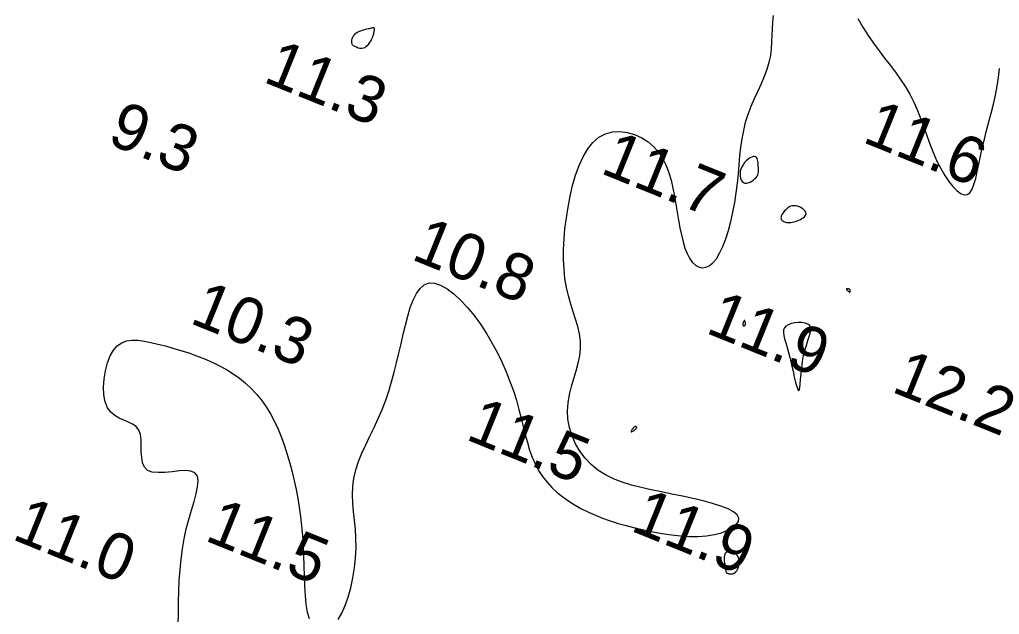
# Model space of a CAD drawing. Extents: x 3040093 to 3056816, y 408076 to 509144.
# Drawn here: x 3044371 to 3044476.3, y 440786.6 to 440850.5 of the extents above; entities that cross this region are included whole.
import ezdxf

# ---------------------------------------------------------------- set-up
doc = ezdxf.new("R2010")
doc.units = 0
doc.layers.add('V-CHAN-CONT-EL12-1112', color=7, linetype='Continuous')
doc.layers.add('V-TOPO-SOUN-0810', color=7, linetype='Continuous')

msp = doc.modelspace()

# ---------------------------------------------------------------- linework, layer by layer
at = {"layer": 'V-CHAN-CONT-EL12-1112'}
for points in [[(3044405.27, 440786.04), (3044405.67, 440786.72), (3044406.03, 440787.53), (3044406.35, 440788.45), (3044406.62, 440789.45), (3044406.85, 440790.5), (3044407.03, 440791.58), (3044407.14, 440792.67), (3044407.19, 440793.74), (3044407.17, 440794.77), (3044407.11, 440795.76), (3044407.02, 440796.71), (3044406.92, 440797.64), (3044406.84, 440798.55), (3044406.81, 440799.45), (3044406.83, 440800.34), (3044406.94, 440801.22), (3044407.15, 440802.11), (3044407.45, 440803.01), (3044407.82, 440803.91), (3044408.23, 440804.82), (3044408.67, 440805.75), (3044409.13, 440806.68), (3044409.57, 440807.64), (3044409.99, 440808.6), (3044410.37, 440809.59), (3044410.7, 440810.58), (3044411, 440811.59), (3044411.28, 440812.6), (3044411.53, 440813.62), (3044411.77, 440814.64), (3044412.01, 440815.66), (3044412.24, 440816.68), (3044412.48, 440817.68), (3044412.73, 440818.64), (3044413.01, 440819.55), (3044413.31, 440820.36), (3044413.66, 440821.07), (3044414.06, 440821.62), (3044414.51, 440822.01), (3044415.03, 440822.21), (3044415.62, 440822.19), (3044416.26, 440821.97), (3044416.96, 440821.58), (3044417.67, 440821.03), (3044418.41, 440820.35), (3044419.14, 440819.56), (3044419.86, 440818.69), (3044420.54, 440817.76), (3044421.19, 440816.78), (3044421.78, 440815.78), (3044422.33, 440814.75), (3044422.84, 440813.71), (3044423.3, 440812.66), (3044423.71, 440811.62), (3044424.08, 440810.6), (3044424.4, 440809.59), (3044424.68, 440808.62), (3044424.92, 440807.67), (3044425.14, 440806.77), (3044425.36, 440805.89), (3044425.58, 440805.05), (3044425.82, 440804.24), (3044426.1, 440803.48), (3044426.41, 440802.75), (3044426.79, 440802.06), (3044427.22, 440801.41), (3044427.7, 440800.8), (3044428.22, 440800.23), (3044428.79, 440799.7), (3044429.4, 440799.2), (3044430.04, 440798.74), (3044430.71, 440798.31), (3044431.4, 440797.92), (3044432.13, 440797.56), (3044432.88, 440797.23), (3044433.66, 440796.92), (3044434.48, 440796.64), (3044435.32, 440796.37), (3044436.2, 440796.12), (3044437.12, 440795.89), (3044438.08, 440795.66), (3044439.06, 440795.45), (3044440.05, 440795.27), (3044441.05, 440795.12), (3044442.04, 440795.01), (3044443, 440794.95), (3044443.94, 440794.95), (3044444.83, 440795.02), (3044445.67, 440795.16), (3044446.43, 440795.36), (3044447.09, 440795.62), (3044447.62, 440795.91), (3044448.02, 440796.24), (3044448.25, 440796.58), (3044448.29, 440796.93), (3044448.12, 440797.28), (3044447.73, 440797.61), (3044447.13, 440797.92), (3044446.37, 440798.23), (3044445.47, 440798.51), (3044444.46, 440798.78), (3044443.37, 440799.04), (3044442.24, 440799.29), (3044441.1, 440799.52), (3044439.97, 440799.74), (3044438.87, 440799.97), (3044437.79, 440800.21), (3044436.76, 440800.47), (3044435.77, 440800.78), (3044434.84, 440801.14), (3044433.97, 440801.57), (3044433.16, 440802.08), (3044432.43, 440802.68), (3044431.78, 440803.37), (3044431.22, 440804.12), (3044430.75, 440804.93), (3044430.38, 440805.78), (3044430.11, 440806.66), (3044429.94, 440807.55), (3044429.89, 440808.45), (3044429.96, 440809.33), (3044430.11, 440810.21), (3044430.33, 440811.07), (3044430.58, 440811.92), (3044430.83, 440812.75), (3044431.05, 440813.57), (3044431.22, 440814.38), (3044431.3, 440815.17), (3044431.29, 440815.96), (3044431.17, 440816.73), (3044430.99, 440817.51), (3044430.76, 440818.3), (3044430.5, 440819.1), (3044430.24, 440819.93), (3044429.99, 440820.8), (3044429.78, 440821.71), (3044429.62, 440822.67), (3044429.52, 440823.67), (3044429.47, 440824.72), (3044429.47, 440825.8), (3044429.52, 440826.91), (3044429.62, 440828.04), (3044429.77, 440829.19), (3044429.95, 440830.35), (3044430.18, 440831.51), (3044430.44, 440832.66), (3044430.76, 440833.77), (3044431.14, 440834.81), (3044431.57, 440835.76), (3044432.06, 440836.6), (3044432.62, 440837.31), (3044433.25, 440837.86), (3044433.96, 440838.23), (3044434.72, 440838.43), (3044435.51, 440838.47), (3044436.31, 440838.38), (3044437.1, 440838.15), (3044437.86, 440837.81), (3044438.56, 440837.37), (3044439.17, 440836.83), (3044439.7, 440836.23), (3044440.13, 440835.55), (3044440.49, 440834.82), (3044440.78, 440834.05), (3044441.01, 440833.23), (3044441.21, 440832.39), (3044441.38, 440831.54), (3044441.52, 440830.67), (3044441.67, 440829.81), (3044441.81, 440828.96), (3044441.96, 440828.14), (3044442.12, 440827.36), (3044442.3, 440826.62), (3044442.5, 440825.95), (3044442.73, 440825.36), (3044442.99, 440824.85), (3044443.29, 440824.43), (3044443.62, 440824.12), (3044443.97, 440823.92), (3044444.35, 440823.84), (3044444.73, 440823.88), (3044445.12, 440824.05), (3044445.5, 440824.35), (3044445.88, 440824.8), (3044446.23, 440825.39), (3044446.57, 440826.11), (3044446.88, 440826.93), (3044447.17, 440827.84), (3044447.43, 440828.81), (3044447.66, 440829.82), (3044447.85, 440830.86), (3044448.02, 440831.89), (3044448.14, 440832.91), (3044448.24, 440833.91), (3044448.32, 440834.89), (3044448.41, 440835.85), (3044448.51, 440836.78), (3044448.64, 440837.7), (3044448.81, 440838.6), (3044449.02, 440839.49), (3044449.31, 440840.35), (3044449.63, 440841.2), (3044449.99, 440842.02), (3044450.36, 440842.83), (3044450.72, 440843.63), (3044451.05, 440844.41), (3044451.34, 440845.17), (3044451.56, 440845.91), (3044451.71, 440846.65), (3044451.79, 440847.37), (3044451.84, 440848.08), (3044451.86, 440848.79), (3044451.89, 440849.5), (3044451.94, 440850.22), (3044452.03, 440850.94)], [(3044461.07, 440850.61), (3044461.61, 440849.67), (3044462.17, 440848.79), (3044462.75, 440847.95), (3044463.35, 440847.14), (3044463.94, 440846.37), (3044464.54, 440845.61), (3044465.11, 440844.85), (3044465.67, 440844.08), (3044466.19, 440843.29), (3044466.66, 440842.48), (3044467.1, 440841.61), (3044467.48, 440840.72), (3044467.85, 440839.8), (3044468.19, 440838.88), (3044468.52, 440837.95), (3044468.85, 440837.04), (3044469.2, 440836.15), (3044469.57, 440835.3), (3044469.97, 440834.5), (3044470.4, 440833.76), (3044470.83, 440833.11), (3044471.27, 440832.56), (3044471.7, 440832.12), (3044472.11, 440831.82), (3044472.48, 440831.67), (3044472.82, 440831.69), (3044473.1, 440831.9), (3044473.34, 440832.27), (3044473.54, 440832.78), (3044473.73, 440833.42), (3044473.9, 440834.16), (3044474.07, 440834.97), (3044474.24, 440835.84), (3044474.44, 440836.74), (3044474.66, 440837.66), (3044474.9, 440838.58), (3044475.15, 440839.52), (3044475.39, 440840.46), (3044475.63, 440841.41), (3044475.85, 440842.37), (3044476.03, 440843.33), (3044476.18, 440844.29), (3044476.28, 440845.26)], [(3044388.09, 440785.52), (3044388.1, 440786.71), (3044388.11, 440787.9), (3044388.15, 440789.07), (3044388.2, 440790.24), (3044388.28, 440791.38), (3044388.39, 440792.51), (3044388.54, 440793.62), (3044388.72, 440794.71), (3044388.95, 440795.77), (3044389.22, 440796.8), (3044389.51, 440797.79), (3044389.79, 440798.72), (3044390.02, 440799.57), (3044390.17, 440800.31), (3044390.22, 440800.94), (3044390.14, 440801.44), (3044389.88, 440801.79), (3044389.45, 440801.97), (3044388.86, 440802.03), (3044388.17, 440802), (3044387.42, 440801.92), (3044386.66, 440801.85), (3044385.94, 440801.82), (3044385.3, 440801.88), (3044384.79, 440802.06), (3044384.45, 440802.4), (3044384.25, 440802.87), (3044384.16, 440803.43), (3044384.12, 440804.06), (3044384.11, 440804.7), (3044384.09, 440805.33), (3044384.02, 440805.91), (3044383.85, 440806.39), (3044383.57, 440806.76), (3044383.19, 440807.03), (3044382.74, 440807.25), (3044382.25, 440807.45), (3044381.75, 440807.67), (3044381.27, 440807.94), (3044380.84, 440808.3), (3044380.5, 440808.79), (3044380.25, 440809.42), (3044380.11, 440810.18), (3044380.07, 440811.02), (3044380.12, 440811.9), (3044380.26, 440812.77), (3044380.48, 440813.61), (3044380.76, 440814.36), (3044381.12, 440814.98), (3044381.54, 440815.45), (3044382.01, 440815.78), (3044382.54, 440815.97), (3044383.12, 440816.05), (3044383.75, 440816.04), (3044384.42, 440815.96), (3044385.14, 440815.81), (3044385.9, 440815.63), (3044386.7, 440815.43), (3044387.52, 440815.2), (3044388.36, 440814.95), (3044389.21, 440814.68), (3044390.06, 440814.38), (3044390.9, 440814.05), (3044391.72, 440813.69), (3044392.52, 440813.31), (3044393.28, 440812.9), (3044394, 440812.45), (3044394.68, 440811.96), (3044395.32, 440811.44), (3044395.93, 440810.87), (3044396.5, 440810.26), (3044397.04, 440809.6), (3044397.53, 440808.89), (3044397.99, 440808.13), (3044398.41, 440807.32), (3044398.8, 440806.48), (3044399.16, 440805.6), (3044399.49, 440804.69), (3044399.79, 440803.77), (3044400.06, 440802.83), (3044400.32, 440801.89), (3044400.54, 440800.95), (3044400.75, 440800.01), (3044400.93, 440799.05), (3044401.09, 440798.09), (3044401.23, 440797.11), (3044401.34, 440796.1), (3044401.43, 440795.07), (3044401.5, 440794), (3044401.54, 440792.9), (3044401.57, 440791.79), (3044401.6, 440790.68), (3044401.64, 440789.61), (3044401.7, 440788.6), (3044401.8, 440787.67), (3044401.94, 440786.84), (3044402.15, 440786.14)]]:
    msp.add_lwpolyline(points, dxfattribs=at)
for points in [[(3044406.82, 440848.62), (3044406.87, 440848.71), (3044406.93, 440848.79), (3044407, 440848.88), (3044407.08, 440848.96), (3044407.17, 440849.04), (3044407.28, 440849.11), (3044407.41, 440849.18), (3044407.55, 440849.24), (3044407.7, 440849.3), (3044407.87, 440849.36), (3044408.03, 440849.41), (3044408.19, 440849.46), (3044408.35, 440849.5), (3044408.49, 440849.53), (3044408.62, 440849.56), (3044408.73, 440849.59), (3044408.83, 440849.61), (3044408.9, 440849.62), (3044408.97, 440849.64), (3044409.02, 440849.64), (3044409.05, 440849.64), (3044409.08, 440849.63), (3044409.1, 440849.62), (3044409.12, 440849.6), (3044409.12, 440849.57), (3044409.13, 440849.54), (3044409.13, 440849.51), (3044409.12, 440849.47), (3044409.12, 440849.42), (3044409.11, 440849.37), (3044409.11, 440849.32), (3044409.1, 440849.27), (3044409.1, 440849.21), (3044409.09, 440849.14), (3044409.07, 440849.07), (3044409.05, 440848.98), (3044409.02, 440848.88), (3044408.98, 440848.77), (3044408.93, 440848.63), (3044408.87, 440848.48), (3044408.79, 440848.32), (3044408.7, 440848.16), (3044408.6, 440847.99), (3044408.48, 440847.84), (3044408.37, 440847.69), (3044408.24, 440847.57), (3044408.11, 440847.48), (3044407.98, 440847.42), (3044407.84, 440847.39), (3044407.7, 440847.39), (3044407.57, 440847.41), (3044407.44, 440847.44), (3044407.33, 440847.48), (3044407.22, 440847.52), (3044407.12, 440847.57), (3044407.04, 440847.61), (3044406.97, 440847.65), (3044406.91, 440847.68), (3044406.86, 440847.72), (3044406.83, 440847.76), (3044406.8, 440847.8), (3044406.77, 440847.85), (3044406.75, 440847.9), (3044406.74, 440847.96), (3044406.73, 440848.03), (3044406.72, 440848.1), (3044406.72, 440848.18), (3044406.73, 440848.27), (3044406.74, 440848.35), (3044406.76, 440848.44), (3044406.79, 440848.53)], [(3044450.25, 440833.69), (3044450.32, 440833.83), (3044450.37, 440833.97), (3044450.39, 440834.12), (3044450.4, 440834.27), (3044450.4, 440834.42), (3044450.39, 440834.58), (3044450.38, 440834.75), (3044450.37, 440834.92), (3044450.35, 440835.1), (3044450.34, 440835.27), (3044450.31, 440835.43), (3044450.26, 440835.57), (3044450.2, 440835.68), (3044450.11, 440835.76), (3044449.99, 440835.8), (3044449.84, 440835.78), (3044449.67, 440835.73), (3044449.48, 440835.63), (3044449.28, 440835.49), (3044449.09, 440835.33), (3044448.91, 440835.13), (3044448.74, 440834.91), (3044448.61, 440834.67), (3044448.51, 440834.42), (3044448.45, 440834.16), (3044448.42, 440833.9), (3044448.43, 440833.66), (3044448.47, 440833.43), (3044448.54, 440833.24), (3044448.65, 440833.09), (3044448.78, 440832.98), (3044448.93, 440832.93), (3044449.11, 440832.93), (3044449.3, 440832.97), (3044449.49, 440833.04), (3044449.68, 440833.15), (3044449.86, 440833.27), (3044450.02, 440833.41), (3044450.15, 440833.55)], [(3044453.55, 440828.68), (3044453.7, 440828.68), (3044453.86, 440828.7), (3044454.03, 440828.72), (3044454.2, 440828.76), (3044454.38, 440828.81), (3044454.55, 440828.87), (3044454.73, 440828.94), (3044454.9, 440829.02), (3044455.06, 440829.11), (3044455.21, 440829.21), (3044455.34, 440829.31), (3044455.43, 440829.42), (3044455.5, 440829.54), (3044455.52, 440829.66), (3044455.5, 440829.79), (3044455.43, 440829.92), (3044455.32, 440830.04), (3044455.17, 440830.17), (3044455, 440830.27), (3044454.8, 440830.37), (3044454.6, 440830.44), (3044454.4, 440830.49), (3044454.2, 440830.5), (3044454.02, 440830.49), (3044453.85, 440830.44), (3044453.7, 440830.37), (3044453.56, 440830.28), (3044453.43, 440830.18), (3044453.32, 440830.07), (3044453.21, 440829.96), (3044453.12, 440829.85), (3044453.04, 440829.74), (3044452.97, 440829.64), (3044452.92, 440829.55), (3044452.87, 440829.46), (3044452.84, 440829.37), (3044452.82, 440829.29), (3044452.81, 440829.21), (3044452.82, 440829.14), (3044452.84, 440829.06), (3044452.88, 440828.99), (3044452.94, 440828.92), (3044453, 440828.86), (3044453.08, 440828.8), (3044453.18, 440828.76), (3044453.29, 440828.72), (3044453.42, 440828.69)], [(3044459.95, 440821.4), (3044459.98, 440821.37), (3044460, 440821.35), (3044460.03, 440821.33), (3044460.06, 440821.32), (3044460.09, 440821.3), (3044460.11, 440821.28), (3044460.13, 440821.26), (3044460.14, 440821.24), (3044460.16, 440821.22), (3044460.17, 440821.21), (3044460.17, 440821.19), (3044460.18, 440821.18), (3044460.18, 440821.17), (3044460.19, 440821.17), (3044460.19, 440821.17), (3044460.2, 440821.17), (3044460.21, 440821.18), (3044460.21, 440821.2), (3044460.22, 440821.22), (3044460.23, 440821.23), (3044460.24, 440821.25), (3044460.24, 440821.27), (3044460.25, 440821.29), (3044460.25, 440821.31), (3044460.25, 440821.33), (3044460.26, 440821.34), (3044460.26, 440821.36), (3044460.26, 440821.37), (3044460.25, 440821.39), (3044460.25, 440821.41), (3044460.25, 440821.42), (3044460.24, 440821.44), (3044460.23, 440821.46), (3044460.22, 440821.48), (3044460.21, 440821.49), (3044460.2, 440821.51), (3044460.18, 440821.53), (3044460.15, 440821.54), (3044460.13, 440821.55), (3044460.09, 440821.57), (3044460.06, 440821.57), (3044460.02, 440821.58), (3044459.98, 440821.58), (3044459.94, 440821.58), (3044459.91, 440821.58), (3044459.88, 440821.58), (3044459.86, 440821.57), (3044459.85, 440821.55), (3044459.84, 440821.54), (3044459.84, 440821.52), (3044459.85, 440821.5), (3044459.86, 440821.48), (3044459.88, 440821.46), (3044459.9, 440821.44), (3044459.92, 440821.42)], [(3044448.88, 440818.16), (3044448.85, 440818.12), (3044448.82, 440818.08), (3044448.79, 440818.02), (3044448.77, 440817.96), (3044448.75, 440817.89), (3044448.73, 440817.83), (3044448.72, 440817.77), (3044448.71, 440817.72), (3044448.71, 440817.69), (3044448.72, 440817.66), (3044448.73, 440817.64), (3044448.74, 440817.62), (3044448.76, 440817.61), (3044448.78, 440817.6), (3044448.81, 440817.6), (3044448.83, 440817.6), (3044448.86, 440817.6), (3044448.89, 440817.6), (3044448.92, 440817.61), (3044448.94, 440817.63), (3044448.96, 440817.65), (3044448.98, 440817.69), (3044448.99, 440817.74), (3044449, 440817.79), (3044449, 440817.86), (3044449, 440817.93), (3044448.98, 440818), (3044448.97, 440818.06), (3044448.95, 440818.11), (3044448.93, 440818.15), (3044448.9, 440818.16)], [(3044454.77, 440810.67), (3044454.83, 440810.92), (3044454.87, 440811.32), (3044454.92, 440811.84), (3044454.97, 440812.44), (3044455.04, 440813.09), (3044455.12, 440813.75), (3044455.24, 440814.4), (3044455.39, 440814.99), (3044455.55, 440815.53), (3044455.71, 440816.02), (3044455.86, 440816.45), (3044455.96, 440816.82), (3044456.02, 440817.14), (3044456, 440817.41), (3044455.9, 440817.62), (3044455.69, 440817.78), (3044455.4, 440817.88), (3044455.06, 440817.94), (3044454.68, 440817.94), (3044454.29, 440817.91), (3044453.93, 440817.83), (3044453.6, 440817.71), (3044453.35, 440817.56), (3044453.18, 440817.38), (3044453.09, 440817.16), (3044453.08, 440816.89), (3044453.12, 440816.57), (3044453.2, 440816.21), (3044453.33, 440815.78), (3044453.48, 440815.28), (3044453.63, 440814.72), (3044453.8, 440814.08), (3044453.96, 440813.41), (3044454.11, 440812.73), (3044454.25, 440812.09), (3044454.39, 440811.52), (3044454.51, 440811.06), (3044454.62, 440810.74), (3044454.71, 440810.6)], [(3044437.2, 440806.48), (3044437.24, 440806.52), (3044437.27, 440806.55), (3044437.29, 440806.57), (3044437.31, 440806.6), (3044437.31, 440806.62), (3044437.32, 440806.64), (3044437.32, 440806.66), (3044437.32, 440806.67), (3044437.32, 440806.68), (3044437.31, 440806.7), (3044437.31, 440806.71), (3044437.3, 440806.72), (3044437.29, 440806.73), (3044437.28, 440806.73), (3044437.28, 440806.74), (3044437.27, 440806.75), (3044437.27, 440806.75), (3044437.26, 440806.75), (3044437.26, 440806.76), (3044437.25, 440806.76), (3044437.24, 440806.76), (3044437.23, 440806.76), (3044437.22, 440806.77), (3044437.21, 440806.77), (3044437.19, 440806.77), (3044437.16, 440806.77), (3044437.14, 440806.76), (3044437.1, 440806.75), (3044437.07, 440806.73), (3044437.03, 440806.7), (3044436.99, 440806.66), (3044436.94, 440806.61), (3044436.89, 440806.54), (3044436.85, 440806.48), (3044436.8, 440806.41), (3044436.77, 440806.35), (3044436.74, 440806.29), (3044436.73, 440806.25), (3044436.74, 440806.22), (3044436.76, 440806.21), (3044436.8, 440806.22), (3044436.85, 440806.24), (3044436.91, 440806.27), (3044436.98, 440806.31), (3044437.04, 440806.36), (3044437.1, 440806.4), (3044437.16, 440806.44)], [(3044446.96, 440791.07), (3044446.98, 440791.04), (3044447.02, 440791.02), (3044447.05, 440791), (3044447.1, 440790.98), (3044447.15, 440790.97), (3044447.21, 440790.96), (3044447.28, 440790.95), (3044447.37, 440790.94), (3044447.46, 440790.94), (3044447.56, 440790.94), (3044447.67, 440790.96), (3044447.77, 440791), (3044447.88, 440791.06), (3044447.98, 440791.15), (3044448.07, 440791.27), (3044448.16, 440791.42), (3044448.23, 440791.6), (3044448.28, 440791.8), (3044448.31, 440792.01), (3044448.32, 440792.23), (3044448.3, 440792.45), (3044448.25, 440792.65), (3044448.17, 440792.83), (3044448.04, 440792.99), (3044447.89, 440793.13), (3044447.71, 440793.23), (3044447.53, 440793.3), (3044447.35, 440793.34), (3044447.17, 440793.34), (3044447.02, 440793.29), (3044446.89, 440793.21), (3044446.8, 440793.09), (3044446.75, 440792.93), (3044446.72, 440792.75), (3044446.71, 440792.55), (3044446.73, 440792.34), (3044446.75, 440792.14), (3044446.78, 440791.94), (3044446.81, 440791.76), (3044446.83, 440791.61), (3044446.85, 440791.49), (3044446.87, 440791.38), (3044446.88, 440791.3), (3044446.9, 440791.23), (3044446.91, 440791.18), (3044446.92, 440791.13), (3044446.94, 440791.1)]]:
    msp.add_lwpolyline(points, close=True, dxfattribs=at)

# ---------------------------------------------------------------- texts
at = {"layer": 'V-TOPO-SOUN-0810'}
for s, p in [('11.3 ', (3044397.07, 440843.86)), ('9.3', (3044380.31, 440837.25)), ('11.6 ', (3044461.43, 440837.39)), ('11.7 ', (3044433.29, 440834.05)), ('10.8 ', (3044412.98, 440824.79)), ('10.3 ', (3044389.19, 440817.94)), ('11.9 ', (3044444.6, 440816.89)), ('12.2 ', (3044464.55, 440810.56)), ('11.5 ', (3044418.82, 440805.44)), ('11.0 ', (3044370.1, 440794.71)), ('11.9 ', (3044436.53, 440795.63)), ('11.5 ', (3044390.8, 440794.58))]:
    msp.add_text(s, height=5, rotation=338, dxfattribs=at).set_placement(p)

doc.saveas('drawing.dxf')
